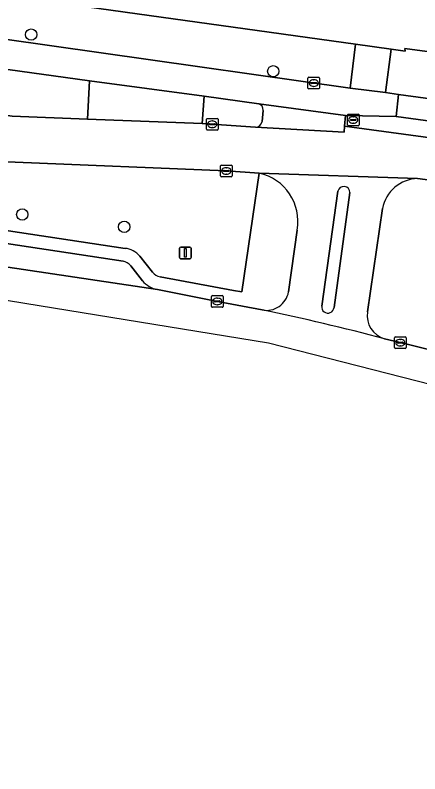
# Model space of a CAD drawing. Extents: x 161692 to 162379, y 380760 to 381678.
# Drawn here: x 161785.7 to 161820.6, y 380779.1 to 380844.5 of the extents above; entities that cross this region are included whole.
import ezdxf

# ---------------------------------------------------------------- set-up
doc = ezdxf.new("R2010")
doc.units = 0
for name, color, linetype in [('IMGEO_Berm_groen', 7, 'Continuous'), ('IMGEO_Boom', 7, 'Continuous'), ('IMGEO_Erf', 7, 'Continuous'), ('IMGEO_Fietspad_gesloten', 7, 'Continuous'), ('IMGEO_Kolk', 7, 'Continuous'), ('IMGEO_Lichtmast', 7, 'Continuous'), ('IMGEO_Parkeervlak_open', 7, 'Continuous'), ('IMGEO_Rijbaan_lokaal_gesloten', 7, 'Continuous'), ('IMGEO_Rijbaan_lokaal_open', 7, 'Continuous'), ('IMGEO_Rioolput', 7, 'Continuous'), ('IMGEO_Verkeerseiland_gesloten', 7, 'Continuous'), ('IMGEO_Verkeerseiland_open', 7, 'Continuous'), ('IMGEO_Voetpad_open', 7, 'Continuous')]:
    doc.layers.add(name, color=color, linetype=linetype)

msp = doc.modelspace()

# ---------------------------------------------------------------- linework, layer by layer
at = {"layer": 'IMGEO_Berm_groen'}
msp.add_lwpolyline([(161792.152, 380838.855), (161784.037, 380839.954), (161783.485, 380836.096), (161785.483, 380835.791), (161791.966, 380835.54)], close=True, dxfattribs=at)
for points in [[(161806.73, 380836.867), (161802.042, 380837.514), (161801.847, 380835.169), (161806.456, 380834.84)], [(161807.019, 380835.343), (161807.112, 380836.303)], [(161783.712, 380831.729), (161778.35, 380826.884), (161780.025, 380826.7), (161781.325, 380826.507), (161795.206, 380824.413)], [(161806.77, 380830.885), (161803.94, 380831.083), (161785.735, 380831.837)], [(161798.246, 380821.95), (161804.557, 380820.776), (161805.291, 380820.674), (161806.77, 380830.885)], [(161796.475, 380823.744), (161797.569, 380822.372)]]:
    msp.add_lwpolyline(points, dxfattribs=at)
for centre, radius, start, end in [((161806.569, 380836.346), 0.545, 355.43026, 72.7897), ((161806.45, 380835.414), 0.574, 270.64556, 352.91144), ((161785.276, 380821.429), 10.418, 87.47612, 98.63567), ((161795.061, 380822.6), 1.819, 38.97935, 85.42544), ((161798.447, 380823.027), 1.095, 216.70789, 259.41838)]:
    msp.add_arc(centre, radius, start, end, dxfattribs=at)
at = {"layer": 'IMGEO_Boom'}
for centre in [(161787.112, 380842.829), (161807.992, 380839.668), (161786.352, 380827.326), (161795.138, 380826.264)]:
    msp.add_circle(centre, 0.489, dxfattribs=at)
at = {"layer": 'IMGEO_Erf'}
msp.add_lwpolyline([(161742.341, 381000), (161725.046, 380895.238), (161719.314, 380861.106), (161723.616, 380854.735), (161815.09, 380842), (161818.146, 380841.574), (161819.348, 380841.407), (161819.323, 380841.622), (161837.528, 380839.198)], dxfattribs=at)
at = {"layer": 'IMGEO_Fietspad_gesloten'}
msp.add_lwpolyline([(161728.707, 380850.417), (161727.211, 380850.651), (161726.838, 380847.696), (161742.74, 380845.555), (161748.468, 380844.777), (161761.032, 380843.073), (161765.825, 380842.423), (161779.16, 380840.616), (161784.037, 380839.954), (161792.152, 380838.855), (161802.042, 380837.514), (161806.73, 380836.867), (161814.207, 380835.87), (161818.579, 380835.777), (161818.781, 380837.656), (161817.665, 380837.832), (161814.608, 380838.224)], close=True, dxfattribs=at)
at = {"layer": 'IMGEO_Kolk'}
for p, q in [((161811.056, 380839.15), (161811.908, 380839.15)), ((161810.981, 380838.224), (161810.981, 380839.076)), ((161811.24, 380838.644), (161811.24, 380838.656)), ((161811.678, 380838.607), (161811.28, 380838.607)), ((161811.283, 380838.693), (161811.681, 380838.693)), ((161811.469, 380838.93), (161811.494, 380838.93)), ((161811.724, 380838.656), (161811.724, 380838.644)), ((161811.982, 380839.076), (161811.982, 380838.224)), ((161811.908, 380838.15), (161811.056, 380838.15)), ((161811.492, 380838.37), (161811.467, 380838.37)), ((161802.224, 380834.68), (161802.224, 380835.532)), ((161802.299, 380835.606), (161803.151, 380835.606)), ((161802.712, 380835.386), (161802.737, 380835.386)), ((161803.225, 380835.532), (161803.225, 380834.68)), ((161803.151, 380834.606), (161802.299, 380834.606)), ((161802.483, 380835.1), (161802.483, 380835.112)), ((161802.921, 380835.063), (161802.523, 380835.063)), ((161802.526, 380835.149), (161802.924, 380835.149)), ((161802.735, 380834.826), (161802.71, 380834.826)), ((161802.967, 380835.112), (161802.967, 380835.1)), ((161803.439, 380830.657), (161803.439, 380831.509)), ((161803.514, 380831.583), (161804.366, 380831.583)), ((161803.927, 380831.363), (161803.952, 380831.363)), ((161804.44, 380831.509), (161804.44, 380830.657)), ((161803.698, 380831.077), (161803.698, 380831.089)), ((161804.136, 380831.04), (161803.738, 380831.04)), ((161803.741, 380831.126), (161804.139, 380831.126)), ((161803.95, 380830.803), (161803.925, 380830.803)), ((161804.182, 380831.089), (161804.182, 380831.077)), ((161804.366, 380830.583), (161803.514, 380830.583)), ((161802.666, 380819.41), (161802.666, 380820.262)), ((161802.741, 380820.336), (161803.593, 380820.336)), ((161803.667, 380820.262), (161803.667, 380819.41)), ((161802.925, 380819.83), (161802.925, 380819.842)), ((161803.363, 380819.793), (161802.965, 380819.793)), ((161802.968, 380819.879), (161803.366, 380819.879)), ((161803.177, 380819.556), (161803.152, 380819.556)), ((161803.154, 380820.116), (161803.179, 380820.116)), ((161803.409, 380819.842), (161803.409, 380819.83)), ((161803.593, 380819.336), (161802.741, 380819.336)), ((161818.444, 380815.864), (161818.444, 380816.716)), ((161818.519, 380816.79), (161819.371, 380816.79)), ((161818.703, 380816.284), (161818.703, 380816.296)), ((161819.141, 380816.247), (161818.743, 380816.247)), ((161818.746, 380816.333), (161819.144, 380816.333)), ((161818.932, 380816.57), (161818.957, 380816.57)), ((161819.187, 380816.296), (161819.187, 380816.284)), ((161819.445, 380816.716), (161819.445, 380815.864)), ((161819.371, 380815.79), (161818.519, 380815.79)), ((161818.955, 380816.01), (161818.93, 380816.01))]:
    msp.add_line(p, q, dxfattribs=at)
for points in [[(161811.056, 380839.15), (161811.908, 380839.15)], [(161810.981, 380838.224), (161810.981, 380839.076)], [(161811.982, 380839.076), (161811.982, 380838.224)], [(161811.908, 380838.15), (161811.056, 380838.15)], [(161802.224, 380834.68), (161802.224, 380835.532)], [(161802.299, 380835.606), (161803.151, 380835.606)], [(161803.225, 380835.532), (161803.225, 380834.68)], [(161803.151, 380834.606), (161802.299, 380834.606)], [(161803.439, 380830.657), (161803.439, 380831.509)], [(161803.514, 380831.583), (161804.366, 380831.583)], [(161804.44, 380831.509), (161804.44, 380830.657)], [(161804.366, 380830.583), (161803.514, 380830.583)], [(161802.666, 380819.41), (161802.666, 380820.262)], [(161802.741, 380820.336), (161803.593, 380820.336)], [(161803.667, 380820.262), (161803.667, 380819.41)], [(161803.593, 380819.336), (161802.741, 380819.336)], [(161818.444, 380815.864), (161818.444, 380816.716)], [(161818.519, 380816.79), (161819.371, 380816.79)], [(161819.445, 380816.716), (161819.445, 380815.864)], [(161819.371, 380815.79), (161818.519, 380815.79)]]:
    msp.add_lwpolyline(points, dxfattribs=at)
for centre, radius, start, end in [((161811.058, 380839.074), 0.0765, 91.55205, 178.44795), ((161811.058, 380839.074), 0.0765, 91.55205, 178.44795), ((161811.906, 380839.074), 0.0765, 1.55205, 88.44795), ((161811.906, 380839.074), 0.0765, 1.55205, 88.44795), ((161811.28, 380838.653), 0.0403, 85.87752, 175.75265), ((161811.277, 380838.643), 0.0366, 178.93798, 274.71019), ((161811.681, 380838.65), 0.043, 264.86636, 352.45326), ((161811.685, 380838.655), 0.0386, 1.73085, 96.63898), ((161811.058, 380838.226), 0.0765, 181.55205, 268.44795), ((161811.058, 380838.226), 0.0765, 181.55205, 268.44795), ((161811.906, 380838.226), 0.0765, 271.55205, 358.44795), ((161811.906, 380838.226), 0.0765, 271.55205, 358.44795), ((161802.301, 380835.53), 0.0765, 91.55205, 178.44795), ((161802.301, 380835.53), 0.0765, 91.55205, 178.44795), ((161803.149, 380835.53), 0.0765, 1.55205, 88.44795), ((161803.149, 380835.53), 0.0765, 1.55205, 88.44795), ((161802.301, 380834.682), 0.0765, 181.55205, 268.44795), ((161802.301, 380834.682), 0.0765, 181.55205, 268.44795), ((161802.523, 380835.109), 0.0403, 85.87752, 175.75265), ((161802.52, 380835.099), 0.0366, 178.93798, 274.71019), ((161802.924, 380835.106), 0.043, 264.86636, 352.45326), ((161802.928, 380835.111), 0.0386, 1.73085, 96.63898), ((161803.149, 380834.682), 0.0765, 271.55205, 358.44795), ((161803.149, 380834.682), 0.0765, 271.55205, 358.44795), ((161803.516, 380831.507), 0.0765, 91.55205, 178.44795), ((161803.516, 380831.507), 0.0765, 91.55205, 178.44795), ((161804.364, 380831.507), 0.0765, 1.55205, 88.44795), ((161804.364, 380831.507), 0.0765, 1.55205, 88.44795), ((161803.516, 380830.659), 0.0765, 181.55205, 268.44795), ((161803.516, 380830.659), 0.0765, 181.55205, 268.44795), ((161803.738, 380831.086), 0.0403, 85.87752, 175.75265), ((161803.735, 380831.076), 0.0366, 178.93798, 274.71019), ((161804.139, 380831.083), 0.043, 264.86636, 352.45326), ((161804.143, 380831.088), 0.0386, 1.73085, 96.63898), ((161804.364, 380830.659), 0.0765, 271.55205, 358.44795), ((161804.364, 380830.659), 0.0765, 271.55205, 358.44795), ((161802.743, 380820.26), 0.0765, 91.55205, 178.44795), ((161802.743, 380820.26), 0.0765, 91.55205, 178.44795), ((161803.591, 380820.26), 0.0765, 1.55205, 88.44795), ((161803.591, 380820.26), 0.0765, 1.55205, 88.44795), ((161802.965, 380819.839), 0.0403, 85.87752, 175.75265), ((161802.962, 380819.829), 0.0366, 178.93798, 274.71019), ((161803.366, 380819.836), 0.043, 264.86636, 352.45326), ((161803.37, 380819.841), 0.0386, 1.73085, 96.63898), ((161802.743, 380819.412), 0.0765, 181.55205, 268.44795), ((161802.743, 380819.412), 0.0765, 181.55205, 268.44795), ((161803.591, 380819.412), 0.0765, 271.55205, 358.44795), ((161803.591, 380819.412), 0.0765, 271.55205, 358.44795), ((161818.521, 380816.714), 0.0765, 91.55205, 178.44795), ((161818.521, 380816.714), 0.0765, 91.55205, 178.44795), ((161818.743, 380816.293), 0.0403, 85.87752, 175.75265), ((161818.74, 380816.283), 0.0366, 178.93798, 274.71019), ((161819.144, 380816.29), 0.043, 264.86636, 352.45326), ((161819.148, 380816.295), 0.0386, 1.73085, 96.63898), ((161819.369, 380816.714), 0.0765, 1.55205, 88.44795), ((161819.369, 380816.714), 0.0765, 1.55205, 88.44795), ((161818.521, 380815.866), 0.0765, 181.55205, 268.44795), ((161818.521, 380815.866), 0.0765, 181.55205, 268.44795), ((161819.369, 380815.866), 0.0765, 271.55205, 358.44795), ((161819.369, 380815.866), 0.0765, 271.55205, 358.44795)]:
    msp.add_arc(centre, radius, start, end, dxfattribs=at)
for centre, major_axis, ratio, start_param, end_param in [((161811.468, 380838.65), (-0.387, 0.002), 0.722429, 4.712389, 7.853982), ((161811.493, 380838.65), (-0.39, 0.002), 0.717154, 1.570796, 4.712389), ((161802.711, 380835.106), (-0.387, 0.002), 0.722429, 4.712389, 7.853982), ((161802.736, 380835.106), (-0.39, 0.002), 0.717154, 1.570796, 4.712389), ((161803.926, 380831.083), (-0.387, 0.002), 0.722429, 4.712389, 7.853982), ((161803.951, 380831.083), (-0.39, 0.002), 0.717154, 1.570796, 4.712389), ((161803.153, 380819.836), (-0.387, 0.002), 0.722429, 4.712389, 7.853982), ((161803.178, 380819.836), (-0.39, 0.002), 0.717154, 1.570796, 4.712389), ((161818.931, 380816.29), (-0.387, 0.002), 0.722429, 4.712389, 7.853982), ((161818.956, 380816.29), (-0.39, 0.002), 0.717154, 1.570796, 4.712389)]:
    msp.add_ellipse(centre, major_axis=major_axis, ratio=ratio, start_param=start_param, end_param=end_param, dxfattribs=at)
at = {"layer": 'IMGEO_Lichtmast'}
for p, q in [((161799.913, 380823.623), (161799.913, 380824.423)), ((161799.913, 380824.423), (161799.913, 380823.623)), ((161800.013, 380824.523), (161800.803, 380824.523)), ((161800.803, 380824.523), (161800.013, 380824.523)), ((161800.903, 380824.423), (161800.903, 380823.623)), ((161800.903, 380823.623), (161800.903, 380824.423)), ((161800.803, 380823.523), (161800.013, 380823.523)), ((161800.013, 380823.523), (161800.803, 380823.523))]:
    msp.add_line(p, q, dxfattribs=at)
msp.add_lwpolyline([(161800.333, 380824.398), (161800.483, 380824.398), (161800.483, 380823.648), (161800.333, 380823.648), (161800.333, 380824.398)], dxfattribs=at)
for centre, start, end in [((161800.013, 380824.423), 90, 180), ((161800.013, 380824.423), 90, 180), ((161800.803, 380824.423), 0, 90), ((161800.803, 380824.423), 360, 90), ((161800.013, 380823.623), 180, 270), ((161800.013, 380823.623), 180, 270), ((161800.803, 380823.623), 270, 0), ((161800.803, 380823.623), 270, 0)]:
    msp.add_arc(centre, 0.1, start, end, dxfattribs=at)
at = {"layer": 'IMGEO_Parkeervlak_open'}
for points in [[(161886.625, 380828.406), (161844.094, 380834.202), (161836.995, 380835.21), (161818.781, 380837.656), (161818.579, 380835.777), (161889.378, 380826.116)], [(161795.041, 380823.308), (161781.176, 380825.391), (161779.754, 380825.592), (161778.194, 380825.773), (161760.288, 380827.82)], [(161756.857, 380826.07), (161779.286, 380823.639), (161798.009, 380820.862)], [(161796.714, 380821.621), (161795.701, 380822.917)]]:
    msp.add_lwpolyline(points, dxfattribs=at)
for centre, radius, start, end in [((161794.694, 380821.97), 1.382, 43.24755, 75.46539), ((161798.381, 380822.981), 2.152, 219.20964, 260.04119)]:
    msp.add_arc(centre, radius, start, end, dxfattribs=at)
at = {"layer": 'IMGEO_Rijbaan_lokaal_gesloten'}
for points in [[(161814.137, 380834.931), (161814.099, 380834.411), (161806.456, 380834.84), (161801.847, 380835.169), (161791.966, 380835.54), (161785.483, 380835.791), (161783.485, 380836.096), (161782.925, 380836.182), (161778.65, 380837.202), (161769.809, 380839.248), (161765.448, 380839.845), (161760.703, 380840.499), (161748.203, 380842.166), (161742.456, 380842.95), (161725.062, 380845.298)], [(161814.207, 380835.87), (161814.137, 380834.931)], [(161818.579, 380835.777), (161814.207, 380835.87)], [(161889.378, 380826.116), (161818.579, 380835.777)], [(161814.137, 380834.931), (162153.114, 380788.982), (162173.589, 380787.538), (162178.941, 380786.895), (162192.055, 380785.129), (162226.418, 380780.403), (162229.289, 380780.178), (162234.771, 380780.432)], [(162234.785, 380779.843), (162234.771, 380780.432), (162229.289, 380780.178), (162226.418, 380780.403), (162192.055, 380785.129), (162178.941, 380786.895), (162173.589, 380787.538), (162153.114, 380788.982), (161814.137, 380834.931)], [(161807.026, 380819.109), (161803.167, 380819.836), (161798.009, 380820.862), (161779.286, 380823.639), (161756.857, 380826.07), (161745.638, 380827.554), (161735.173, 380829.227), (161731.252, 380829.951), (161723.185, 380831.715), (161719.797, 380832.442), (161719.379, 380829.094), (161765.369, 380823.138), (161807.579, 380816.265), (161826.791, 380811.355), (161859.959, 380804.218), (161914.65, 380797.204), (162022.247, 380782.773), (162063.3, 380779.137)], [(161785.735, 380831.837), (161803.94, 380831.083), (161806.77, 380830.885), (161820.431, 380830.418), (161834.49, 380828.566), (161845.222, 380827.099), (161887.661, 380821.279), (161891.404, 380820.778), (161898.822, 380819.796), (161910.997, 380818.145), (161940.127, 380814.227), (161940.415, 380814.186), (161969.449, 380810.213), (161970.442, 380810.065), (161999.463, 380806.128), (162000.665, 380805.971), (162035.924, 380801.201), (162040.702, 380800.555), (162059.025, 380798.069)], [(161822.059, 380815.531), (161818.945, 380816.29), (161818.454, 380816.408), (161817.58, 380816.615)]]:
    msp.add_lwpolyline(points, dxfattribs=at)
for centre, radius, start, end in [((161785.276, 380821.429), 10.418, 87.47612, 98.63567), ((161767.206, 380627.021), 196.172, 75.12052, 78.28832)]:
    msp.add_arc(centre, radius, start, end, dxfattribs=at)
at = {"layer": 'IMGEO_Rijbaan_lokaal_open'}
msp.add_lwpolyline([(161802.042, 380837.514), (161792.152, 380838.855), (161791.966, 380835.54), (161801.847, 380835.169)], close=True, dxfattribs=at)
for points in [[(161820.431, 380830.418), (161806.77, 380830.885)], [(161812.164, 380819.44), (161813.566, 380829.326)], [(161814.595, 380829.213), (161813.227, 380819.313)], [(161816.102, 380818.933), (161817.414, 380827.846)], [(161810.051, 380825.989), (161809.302, 380820.666)]]:
    msp.add_lwpolyline(points, dxfattribs=at)
for centre, radius, start, end in [((161805.866, 380826.732), 4.25, 349.93219, 77.72296), ((161820.492, 380827.291), 3.128, 91.12315, 169.7722), ((161814.075, 380829.222), 0.52, 359.04569, 168.42062), ((161807.404, 380820.998), 1.927, 258.6802, 350.07146), ((161767.206, 380627.021), 196.172, 75.12052, 78.28832), ((161812.694, 380819.368), 0.535, 172.26921, 354.10476), ((161818.183, 380818.63), 2.103, 171.71746, 253.32723)]:
    msp.add_arc(centre, radius, start, end, dxfattribs=at)
at = {"layer": 'IMGEO_Rioolput'}
for p, q in [((161814.383, 380835.051), (161814.383, 380835.903)), ((161814.458, 380835.977), (161815.31, 380835.977)), ((161815.384, 380835.903), (161815.384, 380835.051)), ((161814.642, 380835.471), (161814.642, 380835.483)), ((161815.08, 380835.434), (161814.682, 380835.434)), ((161814.685, 380835.52), (161815.083, 380835.52)), ((161814.894, 380835.197), (161814.869, 380835.197)), ((161814.871, 380835.757), (161814.896, 380835.757)), ((161815.126, 380835.483), (161815.126, 380835.471)), ((161815.31, 380834.977), (161814.458, 380834.977))]:
    msp.add_line(p, q, dxfattribs=at)
for points in [[(161814.383, 380835.051), (161814.383, 380835.903)], [(161814.458, 380835.977), (161815.31, 380835.977)], [(161815.384, 380835.903), (161815.384, 380835.051)], [(161815.31, 380834.977), (161814.458, 380834.977)]]:
    msp.add_lwpolyline(points, dxfattribs=at)
for centre, radius, start, end in [((161814.46, 380835.901), 0.0765, 91.55205, 178.44795), ((161814.46, 380835.901), 0.0765, 91.55205, 178.44795), ((161815.308, 380835.901), 0.0765, 1.55205, 88.44795), ((161815.308, 380835.901), 0.0765, 1.55205, 88.44795), ((161814.682, 380835.48), 0.0403, 85.87752, 175.75265), ((161814.679, 380835.47), 0.0366, 178.93798, 274.71019), ((161815.083, 380835.477), 0.043, 264.86636, 352.45326), ((161815.087, 380835.482), 0.0386, 1.73085, 96.63898), ((161814.46, 380835.053), 0.0765, 181.55205, 268.44795), ((161814.46, 380835.053), 0.0765, 181.55205, 268.44795), ((161815.308, 380835.053), 0.0765, 271.55205, 358.44795), ((161815.308, 380835.053), 0.0765, 271.55205, 358.44795)]:
    msp.add_arc(centre, radius, start, end, dxfattribs=at)
for centre, major_axis, ratio, start_param, end_param in [((161814.87, 380835.477), (-0.387, 0.002), 0.722429, 4.712389, 7.853982), ((161814.895, 380835.477), (-0.39, 0.002), 0.717154, 1.570796, 4.712389)]:
    msp.add_ellipse(centre, major_axis=major_axis, ratio=ratio, start_param=start_param, end_param=end_param, dxfattribs=at)
at = {"layer": 'IMGEO_Verkeerseiland_gesloten'}
for points in [[(161806.456, 380834.84), (161814.099, 380834.411), (161814.137, 380834.931), (161814.207, 380835.87), (161806.73, 380836.867)], [(161807.112, 380836.303), (161807.019, 380835.343)]]:
    msp.add_lwpolyline(points, dxfattribs=at)
for centre, radius, start, end in [((161806.569, 380836.346), 0.545, 355.43026, 72.7897), ((161806.45, 380835.414), 0.574, 270.64556, 352.91144)]:
    msp.add_arc(centre, radius, start, end, dxfattribs=at)
at = {"layer": 'IMGEO_Verkeerseiland_open'}
for points in [[(161813.566, 380829.326), (161812.164, 380819.44)], [(161813.227, 380819.313), (161814.595, 380829.213)]]:
    msp.add_lwpolyline(points, dxfattribs=at)
for centre, radius, start, end in [((161814.075, 380829.222), 0.52, 359.04569, 168.42062), ((161812.694, 380819.368), 0.535, 172.26921, 354.10476)]:
    msp.add_arc(centre, radius, start, end, dxfattribs=at)
at = {"layer": 'IMGEO_Voetpad_open'}
for points in [[(161727.211, 380850.651), (161728.707, 380850.417), (161814.608, 380838.224), (161815.09, 380842), (161723.616, 380854.735)], [(161806.77, 380830.885), (161805.291, 380820.674), (161804.557, 380820.776), (161798.246, 380821.95)], [(161834.49, 380828.566), (161820.431, 380830.418)], [(161795.206, 380824.413), (161781.325, 380826.507), (161780.025, 380826.7), (161778.35, 380826.884), (161755.344, 380829.652), (161755.303, 380829.365), (161755.119, 380828.26)], [(161760.288, 380827.82), (161778.194, 380825.773), (161779.754, 380825.592), (161781.176, 380825.391), (161795.041, 380823.308)], [(161817.414, 380827.846), (161816.102, 380818.933)], [(161809.302, 380820.666), (161810.051, 380825.989)], [(161797.569, 380822.372), (161796.475, 380823.744)], [(161795.701, 380822.917), (161796.714, 380821.621)], [(161798.009, 380820.862), (161803.167, 380819.836), (161807.026, 380819.109)], [(161817.58, 380816.615), (161818.454, 380816.408), (161818.945, 380816.29), (161822.059, 380815.531), (161825.013, 380814.669)]]:
    msp.add_lwpolyline(points, dxfattribs=at)
for points in [[(161815.09, 380842), (161814.608, 380838.224), (161817.665, 380837.832), (161818.146, 380841.574)], [(161819.323, 380841.622), (161819.348, 380841.407), (161818.146, 380841.574), (161817.665, 380837.832), (161818.781, 380837.656), (161836.995, 380835.21), (161837.528, 380839.198)]]:
    msp.add_lwpolyline(points, close=True, dxfattribs=at)
for centre, radius, start, end in [((161805.866, 380826.732), 4.25, 349.93219, 77.72296), ((161820.492, 380827.291), 3.128, 91.12315, 169.7722), ((161795.061, 380822.6), 1.819, 38.97935, 85.42544), ((161794.694, 380821.97), 1.382, 43.24755, 75.46539), ((161798.447, 380823.027), 1.095, 216.70789, 259.41838), ((161798.381, 380822.981), 2.152, 219.20964, 260.04119), ((161807.404, 380820.998), 1.927, 258.6802, 350.07146), ((161818.183, 380818.63), 2.103, 171.71746, 253.32723)]:
    msp.add_arc(centre, radius, start, end, dxfattribs=at)

doc.saveas('drawing.dxf')
